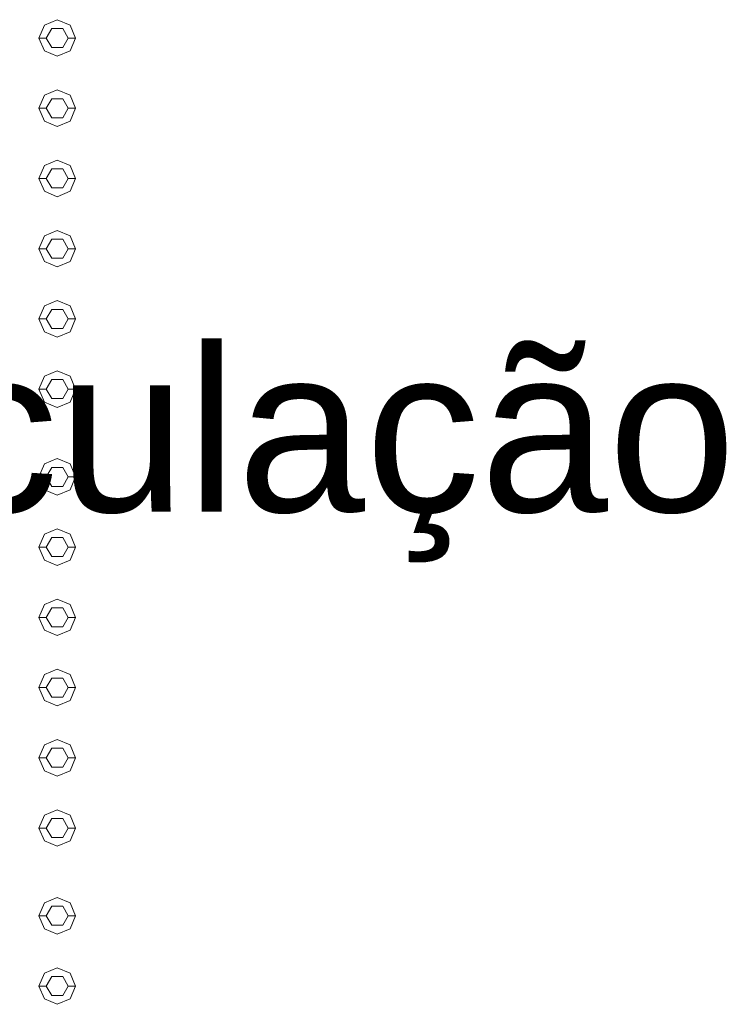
# Model space of a CAD drawing. Header units: millimetres. Extents: x 2 to 902, y -447 to 199.
# Tile 667 of 1056: x 25.376 to 26.355, y 165.75 to 167.096. Entities that reach past the tile are written whole.
import ezdxf

# ---------------------------------------------------------------- set-up
doc = ezdxf.new("R2010")
doc.units = ezdxf.units.MM
doc.header["$MEASUREMENT"] = 0
doc.linetypes.add('NULL', pattern=[0])
doc.layers.add('Ambiente-Textos', color=251, linetype='Continuous', lineweight=5)
doc.layers.add('IFC-Elemento construtivo genérico-Contorno', color=253, linetype='Continuous', lineweight=5)
doc.styles.add('Arial', font='arial.ttf')

msp = doc.modelspace()

# ---------------------------------------------------------------- linework, layer by layer
at = {"layer": 'IFC-Elemento construtivo genérico-Contorno', "color": 7, "lineweight": 5}
for p, q in [((25.4094, 167.0891), (25.4271, 167.0964)), ((25.4094, 167.0891), (25.4271, 167.0964)), ((25.4271, 167.0964), (25.4448, 167.0891)), ((25.4271, 167.0964), (25.4448, 167.0891)), ((25.4021, 167.0714), (25.4094, 167.0891)), ((25.4021, 167.0714), (25.4094, 167.0891)), ((25.4121, 167.0714), (25.4196, 167.0844)), ((25.4121, 167.0714), (25.4196, 167.0844)), ((25.4196, 167.0844), (25.4346, 167.0844)), ((25.4196, 167.0844), (25.4346, 167.0844)), ((25.4346, 167.0844), (25.4421, 167.0714)), ((25.4346, 167.0844), (25.4421, 167.0714)), ((25.4448, 167.0891), (25.4521, 167.0714)), ((25.4448, 167.0891), (25.4521, 167.0714)), ((25.4021, 167.0714), (25.4121, 167.0714)), ((25.4021, 167.0714), (25.4094, 167.0538)), ((25.4021, 167.0714), (25.4121, 167.0714)), ((25.4021, 167.0714), (25.4094, 167.0538)), ((25.4121, 167.0714), (25.4196, 167.0584)), ((25.4121, 167.0714), (25.4196, 167.0584)), ((25.4346, 167.0584), (25.4421, 167.0714)), ((25.4346, 167.0584), (25.4421, 167.0714)), ((25.4421, 167.0714), (25.4521, 167.0714)), ((25.4421, 167.0714), (25.4521, 167.0714)), ((25.4448, 167.0538), (25.4521, 167.0714)), ((25.4448, 167.0538), (25.4521, 167.0714)), ((25.4094, 167.0538), (25.4271, 167.0464)), ((25.4094, 167.0538), (25.4271, 167.0464)), ((25.4196, 167.0584), (25.4346, 167.0584)), ((25.4196, 167.0584), (25.4346, 167.0584)), ((25.4271, 167.0464), (25.4448, 167.0538)), ((25.4271, 167.0464), (25.4448, 167.0538)), ((25.4094, 166.9931), (25.4271, 167.0004)), ((25.4094, 166.9931), (25.4271, 167.0004)), ((25.4271, 167.0004), (25.4448, 166.9931)), ((25.4271, 167.0004), (25.4448, 166.9931)), ((25.4021, 166.9754), (25.4094, 166.9931)), ((25.4021, 166.9754), (25.4094, 166.9931)), ((25.4121, 166.9754), (25.4196, 166.9884)), ((25.4121, 166.9754), (25.4196, 166.9884)), ((25.4196, 166.9884), (25.4346, 166.9884)), ((25.4196, 166.9884), (25.4346, 166.9884)), ((25.4346, 166.9884), (25.4421, 166.9754)), ((25.4346, 166.9884), (25.4421, 166.9754)), ((25.4448, 166.9931), (25.4521, 166.9754)), ((25.4448, 166.9931), (25.4521, 166.9754)), ((25.4021, 166.9754), (25.4121, 166.9754)), ((25.4021, 166.9754), (25.4094, 166.9577)), ((25.4021, 166.9754), (25.4121, 166.9754)), ((25.4021, 166.9754), (25.4094, 166.9577)), ((25.4121, 166.9754), (25.4196, 166.9624)), ((25.4121, 166.9754), (25.4196, 166.9624)), ((25.4346, 166.9624), (25.4421, 166.9754)), ((25.4346, 166.9624), (25.4421, 166.9754)), ((25.4421, 166.9754), (25.4521, 166.9754)), ((25.4421, 166.9754), (25.4521, 166.9754)), ((25.4448, 166.9577), (25.4521, 166.9754)), ((25.4448, 166.9577), (25.4521, 166.9754)), ((25.4094, 166.9577), (25.4271, 166.9504)), ((25.4094, 166.9577), (25.4271, 166.9504)), ((25.4196, 166.9624), (25.4346, 166.9624)), ((25.4196, 166.9624), (25.4346, 166.9624)), ((25.4271, 166.9504), (25.4448, 166.9577)), ((25.4271, 166.9504), (25.4448, 166.9577)), ((25.4094, 166.8971), (25.4271, 166.9044)), ((25.4094, 166.8971), (25.4271, 166.9044)), ((25.4271, 166.9044), (25.4448, 166.8971)), ((25.4271, 166.9044), (25.4448, 166.8971)), ((25.4021, 166.8794), (25.4094, 166.8971)), ((25.4021, 166.8794), (25.4094, 166.8971)), ((25.4121, 166.8794), (25.4196, 166.8924)), ((25.4121, 166.8794), (25.4196, 166.8924)), ((25.4196, 166.8924), (25.4346, 166.8924)), ((25.4196, 166.8924), (25.4346, 166.8924)), ((25.4346, 166.8924), (25.4421, 166.8794)), ((25.4346, 166.8924), (25.4421, 166.8794)), ((25.4448, 166.8971), (25.4521, 166.8794)), ((25.4448, 166.8971), (25.4521, 166.8794)), ((25.4021, 166.8794), (25.4121, 166.8794)), ((25.4021, 166.8794), (25.4094, 166.8618)), ((25.4021, 166.8794), (25.4121, 166.8794)), ((25.4021, 166.8794), (25.4094, 166.8618)), ((25.4121, 166.8794), (25.4196, 166.8664)), ((25.4121, 166.8794), (25.4196, 166.8664)), ((25.4346, 166.8664), (25.4421, 166.8794)), ((25.4346, 166.8664), (25.4421, 166.8794)), ((25.4421, 166.8794), (25.4521, 166.8794)), ((25.4421, 166.8794), (25.4521, 166.8794)), ((25.4448, 166.8618), (25.4521, 166.8794)), ((25.4448, 166.8618), (25.4521, 166.8794)), ((25.4196, 166.8664), (25.4346, 166.8664)), ((25.4196, 166.8664), (25.4346, 166.8664)), ((25.4094, 166.8618), (25.4271, 166.8544)), ((25.4094, 166.8618), (25.4271, 166.8544)), ((25.4271, 166.8544), (25.4448, 166.8618)), ((25.4271, 166.8544), (25.4448, 166.8618)), ((25.4021, 166.7834), (25.4094, 166.8011)), ((25.4021, 166.7834), (25.4094, 166.8011)), ((25.4094, 166.8011), (25.4271, 166.8084)), ((25.4094, 166.8011), (25.4271, 166.8084)), ((25.4121, 166.7834), (25.4196, 166.7964)), ((25.4121, 166.7834), (25.4196, 166.7964)), ((25.4196, 166.7964), (25.4346, 166.7964)), ((25.4196, 166.7964), (25.4346, 166.7964)), ((25.4271, 166.8084), (25.4448, 166.8011)), ((25.4271, 166.8084), (25.4448, 166.8011)), ((25.4346, 166.7964), (25.4421, 166.7834)), ((25.4346, 166.7964), (25.4421, 166.7834)), ((25.4448, 166.8011), (25.4521, 166.7834)), ((25.4448, 166.8011), (25.4521, 166.7834)), ((25.4021, 166.7834), (25.4121, 166.7834)), ((25.4021, 166.7834), (25.4094, 166.7658)), ((25.4021, 166.7834), (25.4121, 166.7834)), ((25.4021, 166.7834), (25.4094, 166.7658)), ((25.4121, 166.7834), (25.4196, 166.7704)), ((25.4121, 166.7834), (25.4196, 166.7704)), ((25.4346, 166.7704), (25.4421, 166.7834)), ((25.4346, 166.7704), (25.4421, 166.7834)), ((25.4421, 166.7834), (25.4521, 166.7834)), ((25.4421, 166.7834), (25.4521, 166.7834)), ((25.4448, 166.7658), (25.4521, 166.7834)), ((25.4448, 166.7658), (25.4521, 166.7834)), ((25.4196, 166.7704), (25.4346, 166.7704)), ((25.4196, 166.7704), (25.4346, 166.7704)), ((25.4094, 166.7658), (25.4271, 166.7584)), ((25.4094, 166.7658), (25.4271, 166.7584)), ((25.4271, 166.7584), (25.4448, 166.7658)), ((25.4271, 166.7584), (25.4448, 166.7658)), ((25.4021, 166.6874), (25.4094, 166.7051)), ((25.4021, 166.6874), (25.4094, 166.7051)), ((25.4094, 166.7051), (25.4271, 166.7124)), ((25.4094, 166.7051), (25.4271, 166.7124)), ((25.4271, 166.7124), (25.4448, 166.7051)), ((25.4271, 166.7124), (25.4448, 166.7051)), ((25.4448, 166.7051), (25.4521, 166.6874)), ((25.4448, 166.7051), (25.4521, 166.6874)), ((25.4121, 166.6874), (25.4196, 166.7004)), ((25.4121, 166.6874), (25.4196, 166.7004)), ((25.4196, 166.7004), (25.4346, 166.7004)), ((25.4196, 166.7004), (25.4346, 166.7004)), ((25.4346, 166.7004), (25.4421, 166.6874)), ((25.4346, 166.7004), (25.4421, 166.6874)), ((25.4021, 166.6874), (25.4121, 166.6874)), ((25.4021, 166.6874), (25.4094, 166.6698)), ((25.4021, 166.6874), (25.4121, 166.6874)), ((25.4021, 166.6874), (25.4094, 166.6698)), ((25.4121, 166.6874), (25.4196, 166.6744)), ((25.4121, 166.6874), (25.4196, 166.6744)), ((25.4346, 166.6744), (25.4421, 166.6874)), ((25.4346, 166.6744), (25.4421, 166.6874)), ((25.4421, 166.6874), (25.4521, 166.6874)), ((25.4421, 166.6874), (25.4521, 166.6874)), ((25.4448, 166.6698), (25.4521, 166.6874)), ((25.4448, 166.6698), (25.4521, 166.6874)), ((25.4094, 166.6698), (25.4271, 166.6624)), ((25.4094, 166.6698), (25.4271, 166.6624)), ((25.4196, 166.6744), (25.4346, 166.6744)), ((25.4196, 166.6744), (25.4346, 166.6744)), ((25.4271, 166.6624), (25.4448, 166.6698)), ((25.4271, 166.6624), (25.4448, 166.6698)), ((25.4021, 166.5914), (25.4094, 166.6091)), ((25.4021, 166.5914), (25.4094, 166.6091)), ((25.4094, 166.6091), (25.4271, 166.6164)), ((25.4094, 166.6091), (25.4271, 166.6164)), ((25.4271, 166.6164), (25.4448, 166.6091)), ((25.4271, 166.6164), (25.4448, 166.6091)), ((25.4448, 166.6091), (25.4521, 166.5914)), ((25.4448, 166.6091), (25.4521, 166.5914)), ((25.4121, 166.5914), (25.4196, 166.6044)), ((25.4121, 166.5914), (25.4196, 166.6044)), ((25.4196, 166.6044), (25.4346, 166.6044)), ((25.4196, 166.6044), (25.4346, 166.6044)), ((25.4346, 166.6044), (25.4421, 166.5914)), ((25.4346, 166.6044), (25.4421, 166.5914)), ((25.4021, 166.5914), (25.4121, 166.5914)), ((25.4021, 166.5914), (25.4094, 166.5738)), ((25.4021, 166.5914), (25.4121, 166.5914)), ((25.4021, 166.5914), (25.4094, 166.5738)), ((25.4121, 166.5914), (25.4196, 166.5784)), ((25.4121, 166.5914), (25.4196, 166.5784)), ((25.4346, 166.5784), (25.4421, 166.5914)), ((25.4346, 166.5784), (25.4421, 166.5914)), ((25.4421, 166.5914), (25.4521, 166.5914)), ((25.4421, 166.5914), (25.4521, 166.5914)), ((25.4448, 166.5738), (25.4521, 166.5914)), ((25.4448, 166.5738), (25.4521, 166.5914)), ((25.4094, 166.5738), (25.4271, 166.5664)), ((25.4094, 166.5738), (25.4271, 166.5664)), ((25.4196, 166.5784), (25.4346, 166.5784)), ((25.4196, 166.5784), (25.4346, 166.5784)), ((25.4271, 166.5664), (25.4448, 166.5738)), ((25.4271, 166.5664), (25.4448, 166.5738)), ((25.4021, 166.4714), (25.4094, 166.4891)), ((25.4021, 166.4714), (25.4094, 166.4891)), ((25.4094, 166.4891), (25.4271, 166.4964)), ((25.4094, 166.4891), (25.4271, 166.4964)), ((25.4271, 166.4964), (25.4448, 166.4891)), ((25.4271, 166.4964), (25.4448, 166.4891)), ((25.4448, 166.4891), (25.4521, 166.4714)), ((25.4448, 166.4891), (25.4521, 166.4714)), ((25.4121, 166.4714), (25.4196, 166.4844)), ((25.4121, 166.4714), (25.4196, 166.4844)), ((25.4196, 166.4844), (25.4346, 166.4844)), ((25.4196, 166.4844), (25.4346, 166.4844)), ((25.4346, 166.4844), (25.4421, 166.4714)), ((25.4346, 166.4844), (25.4421, 166.4714)), ((25.4021, 166.4714), (25.4121, 166.4714)), ((25.4021, 166.4714), (25.4094, 166.4538)), ((25.4021, 166.4714), (25.4121, 166.4714)), ((25.4021, 166.4714), (25.4094, 166.4538)), ((25.4121, 166.4714), (25.4196, 166.4584)), ((25.4121, 166.4714), (25.4196, 166.4584)), ((25.4346, 166.4584), (25.4421, 166.4714)), ((25.4346, 166.4584), (25.4421, 166.4714)), ((25.4421, 166.4714), (25.4521, 166.4714)), ((25.4421, 166.4714), (25.4521, 166.4714)), ((25.4448, 166.4538), (25.4521, 166.4714)), ((25.4448, 166.4538), (25.4521, 166.4714)), ((25.4094, 166.4538), (25.4271, 166.4464)), ((25.4094, 166.4538), (25.4271, 166.4464)), ((25.4196, 166.4584), (25.4346, 166.4584)), ((25.4196, 166.4584), (25.4346, 166.4584)), ((25.4271, 166.4464), (25.4448, 166.4538)), ((25.4271, 166.4464), (25.4448, 166.4538)), ((25.4021, 166.3754), (25.4094, 166.3931)), ((25.4021, 166.3754), (25.4094, 166.3931)), ((25.4094, 166.3931), (25.4271, 166.4004)), ((25.4094, 166.3931), (25.4271, 166.4004)), ((25.4271, 166.4004), (25.4448, 166.3931)), ((25.4271, 166.4004), (25.4448, 166.3931)), ((25.4448, 166.3931), (25.4521, 166.3754)), ((25.4448, 166.3931), (25.4521, 166.3754)), ((25.4121, 166.3754), (25.4196, 166.3884)), ((25.4121, 166.3754), (25.4196, 166.3884)), ((25.4196, 166.3884), (25.4346, 166.3884)), ((25.4196, 166.3884), (25.4346, 166.3884)), ((25.4346, 166.3884), (25.4421, 166.3754)), ((25.4346, 166.3884), (25.4421, 166.3754)), ((25.4021, 166.3754), (25.4121, 166.3754)), ((25.4021, 166.3754), (25.4094, 166.3577)), ((25.4021, 166.3754), (25.4121, 166.3754)), ((25.4021, 166.3754), (25.4094, 166.3577)), ((25.4121, 166.3754), (25.4196, 166.3624)), ((25.4121, 166.3754), (25.4196, 166.3624)), ((25.4346, 166.3624), (25.4421, 166.3754)), ((25.4346, 166.3624), (25.4421, 166.3754)), ((25.4421, 166.3754), (25.4521, 166.3754)), ((25.4421, 166.3754), (25.4521, 166.3754)), ((25.4448, 166.3577), (25.4521, 166.3754)), ((25.4448, 166.3577), (25.4521, 166.3754)), ((25.4094, 166.3577), (25.4271, 166.3504)), ((25.4094, 166.3577), (25.4271, 166.3504)), ((25.4196, 166.3624), (25.4346, 166.3624)), ((25.4196, 166.3624), (25.4346, 166.3624)), ((25.4271, 166.3504), (25.4448, 166.3577)), ((25.4271, 166.3504), (25.4448, 166.3577)), ((25.4094, 166.2971), (25.4271, 166.3044)), ((25.4094, 166.2971), (25.4271, 166.3044)), ((25.4271, 166.3044), (25.4448, 166.2971)), ((25.4271, 166.3044), (25.4448, 166.2971)), ((25.4021, 166.2794), (25.4094, 166.2971)), ((25.4021, 166.2794), (25.4094, 166.2971)), ((25.4121, 166.2794), (25.4196, 166.2924)), ((25.4121, 166.2794), (25.4196, 166.2924)), ((25.4196, 166.2924), (25.4346, 166.2924)), ((25.4196, 166.2924), (25.4346, 166.2924)), ((25.4346, 166.2924), (25.4421, 166.2794)), ((25.4346, 166.2924), (25.4421, 166.2794)), ((25.4448, 166.2971), (25.4521, 166.2794)), ((25.4448, 166.2971), (25.4521, 166.2794)), ((25.4021, 166.2794), (25.4121, 166.2794)), ((25.4021, 166.2794), (25.4094, 166.2618)), ((25.4021, 166.2794), (25.4121, 166.2794)), ((25.4021, 166.2794), (25.4094, 166.2618)), ((25.4121, 166.2794), (25.4196, 166.2664)), ((25.4121, 166.2794), (25.4196, 166.2664)), ((25.4346, 166.2664), (25.4421, 166.2794)), ((25.4346, 166.2664), (25.4421, 166.2794)), ((25.4421, 166.2794), (25.4521, 166.2794)), ((25.4421, 166.2794), (25.4521, 166.2794)), ((25.4448, 166.2618), (25.4521, 166.2794)), ((25.4448, 166.2618), (25.4521, 166.2794)), ((25.4094, 166.2618), (25.4271, 166.2544)), ((25.4094, 166.2618), (25.4271, 166.2544)), ((25.4196, 166.2664), (25.4346, 166.2664)), ((25.4196, 166.2664), (25.4346, 166.2664)), ((25.4271, 166.2544), (25.4448, 166.2618)), ((25.4271, 166.2544), (25.4448, 166.2618)), ((25.4094, 166.2011), (25.4271, 166.2084)), ((25.4094, 166.2011), (25.4271, 166.2084)), ((25.4271, 166.2084), (25.4448, 166.2011)), ((25.4271, 166.2084), (25.4448, 166.2011)), ((25.4021, 166.1834), (25.4094, 166.2011)), ((25.4021, 166.1834), (25.4094, 166.2011)), ((25.4121, 166.1834), (25.4196, 166.1964)), ((25.4121, 166.1834), (25.4196, 166.1964)), ((25.4196, 166.1964), (25.4346, 166.1964)), ((25.4196, 166.1964), (25.4346, 166.1964)), ((25.4346, 166.1964), (25.4421, 166.1834)), ((25.4346, 166.1964), (25.4421, 166.1834)), ((25.4448, 166.2011), (25.4521, 166.1834)), ((25.4448, 166.2011), (25.4521, 166.1834)), ((25.4021, 166.1834), (25.4121, 166.1834)), ((25.4021, 166.1834), (25.4094, 166.1658)), ((25.4021, 166.1834), (25.4121, 166.1834)), ((25.4021, 166.1834), (25.4094, 166.1658)), ((25.4121, 166.1834), (25.4196, 166.1704)), ((25.4121, 166.1834), (25.4196, 166.1704)), ((25.4346, 166.1704), (25.4421, 166.1834)), ((25.4346, 166.1704), (25.4421, 166.1834)), ((25.4421, 166.1834), (25.4521, 166.1834)), ((25.4421, 166.1834), (25.4521, 166.1834)), ((25.4448, 166.1658), (25.4521, 166.1834)), ((25.4448, 166.1658), (25.4521, 166.1834)), ((25.4094, 166.1658), (25.4271, 166.1584)), ((25.4094, 166.1658), (25.4271, 166.1584)), ((25.4196, 166.1704), (25.4346, 166.1704)), ((25.4196, 166.1704), (25.4346, 166.1704)), ((25.4271, 166.1584), (25.4448, 166.1658)), ((25.4271, 166.1584), (25.4448, 166.1658)), ((25.4094, 166.1051), (25.4271, 166.1124)), ((25.4094, 166.1051), (25.4271, 166.1124)), ((25.4271, 166.1124), (25.4448, 166.1051)), ((25.4271, 166.1124), (25.4448, 166.1051)), ((25.4021, 166.0874), (25.4094, 166.1051)), ((25.4021, 166.0874), (25.4094, 166.1051)), ((25.4121, 166.0874), (25.4196, 166.1004)), ((25.4121, 166.0874), (25.4196, 166.1004)), ((25.4196, 166.1004), (25.4346, 166.1004)), ((25.4196, 166.1004), (25.4346, 166.1004)), ((25.4346, 166.1004), (25.4421, 166.0874)), ((25.4346, 166.1004), (25.4421, 166.0874)), ((25.4448, 166.1051), (25.4521, 166.0874)), ((25.4448, 166.1051), (25.4521, 166.0874)), ((25.4021, 166.0874), (25.4121, 166.0874)), ((25.4021, 166.0874), (25.4094, 166.0698)), ((25.4021, 166.0874), (25.4121, 166.0874)), ((25.4021, 166.0874), (25.4094, 166.0698)), ((25.4121, 166.0874), (25.4196, 166.0744)), ((25.4121, 166.0874), (25.4196, 166.0744)), ((25.4346, 166.0744), (25.4421, 166.0874)), ((25.4346, 166.0744), (25.4421, 166.0874)), ((25.4421, 166.0874), (25.4521, 166.0874)), ((25.4421, 166.0874), (25.4521, 166.0874)), ((25.4448, 166.0698), (25.4521, 166.0874)), ((25.4448, 166.0698), (25.4521, 166.0874)), ((25.4094, 166.0698), (25.4271, 166.0624)), ((25.4094, 166.0698), (25.4271, 166.0624)), ((25.4196, 166.0744), (25.4346, 166.0744)), ((25.4196, 166.0744), (25.4346, 166.0744)), ((25.4271, 166.0624), (25.4448, 166.0698)), ((25.4271, 166.0624), (25.4448, 166.0698)), ((25.4094, 166.0091), (25.4271, 166.0164)), ((25.4094, 166.0091), (25.4271, 166.0164)), ((25.4271, 166.0164), (25.4448, 166.0091)), ((25.4271, 166.0164), (25.4448, 166.0091)), ((25.4021, 165.9914), (25.4094, 166.0091)), ((25.4021, 165.9914), (25.4094, 166.0091)), ((25.4121, 165.9914), (25.4196, 166.0044)), ((25.4121, 165.9914), (25.4196, 166.0044)), ((25.4196, 166.0044), (25.4346, 166.0044)), ((25.4196, 166.0044), (25.4346, 166.0044)), ((25.4346, 166.0044), (25.4421, 165.9914)), ((25.4346, 166.0044), (25.4421, 165.9914)), ((25.4448, 166.0091), (25.4521, 165.9914)), ((25.4448, 166.0091), (25.4521, 165.9914)), ((25.4021, 165.9914), (25.4121, 165.9914)), ((25.4021, 165.9914), (25.4094, 165.9738)), ((25.4021, 165.9914), (25.4121, 165.9914)), ((25.4021, 165.9914), (25.4094, 165.9738)), ((25.4121, 165.9914), (25.4196, 165.9784)), ((25.4121, 165.9914), (25.4196, 165.9784)), ((25.4346, 165.9784), (25.4421, 165.9914)), ((25.4346, 165.9784), (25.4421, 165.9914)), ((25.4421, 165.9914), (25.4521, 165.9914)), ((25.4421, 165.9914), (25.4521, 165.9914)), ((25.4448, 165.9738), (25.4521, 165.9914)), ((25.4448, 165.9738), (25.4521, 165.9914)), ((25.4196, 165.9784), (25.4346, 165.9784)), ((25.4196, 165.9784), (25.4346, 165.9784)), ((25.4094, 165.9738), (25.4271, 165.9664)), ((25.4094, 165.9738), (25.4271, 165.9664)), ((25.4271, 165.9664), (25.4448, 165.9738)), ((25.4271, 165.9664), (25.4448, 165.9738)), ((25.4094, 165.8891), (25.4271, 165.8964)), ((25.4094, 165.8891), (25.4271, 165.8964)), ((25.4271, 165.8964), (25.4448, 165.8891)), ((25.4271, 165.8964), (25.4448, 165.8891)), ((25.4021, 165.8714), (25.4094, 165.8891)), ((25.4021, 165.8714), (25.4094, 165.8891)), ((25.4121, 165.8714), (25.4196, 165.8844)), ((25.4121, 165.8714), (25.4196, 165.8844)), ((25.4196, 165.8844), (25.4346, 165.8844)), ((25.4196, 165.8844), (25.4346, 165.8844)), ((25.4346, 165.8844), (25.4421, 165.8714)), ((25.4346, 165.8844), (25.4421, 165.8714)), ((25.4448, 165.8891), (25.4521, 165.8714)), ((25.4448, 165.8891), (25.4521, 165.8714)), ((25.4021, 165.8714), (25.4121, 165.8714)), ((25.4021, 165.8714), (25.4094, 165.8538)), ((25.4021, 165.8714), (25.4121, 165.8714)), ((25.4021, 165.8714), (25.4094, 165.8538)), ((25.4121, 165.8714), (25.4196, 165.8584)), ((25.4121, 165.8714), (25.4196, 165.8584)), ((25.4346, 165.8584), (25.4421, 165.8714)), ((25.4346, 165.8584), (25.4421, 165.8714)), ((25.4421, 165.8714), (25.4521, 165.8714)), ((25.4421, 165.8714), (25.4521, 165.8714)), ((25.4448, 165.8538), (25.4521, 165.8714)), ((25.4448, 165.8538), (25.4521, 165.8714)), ((25.4094, 165.8538), (25.4271, 165.8464)), ((25.4094, 165.8538), (25.4271, 165.8464)), ((25.4196, 165.8584), (25.4346, 165.8584)), ((25.4196, 165.8584), (25.4346, 165.8584)), ((25.4271, 165.8464), (25.4448, 165.8538)), ((25.4271, 165.8464), (25.4448, 165.8538)), ((25.4094, 165.7931), (25.4271, 165.8004)), ((25.4094, 165.7931), (25.4271, 165.8004)), ((25.4271, 165.8004), (25.4448, 165.7931)), ((25.4271, 165.8004), (25.4448, 165.7931)), ((25.4021, 165.7754), (25.4094, 165.7931)), ((25.4021, 165.7754), (25.4094, 165.7931)), ((25.4121, 165.7754), (25.4196, 165.7884)), ((25.4121, 165.7754), (25.4196, 165.7884)), ((25.4196, 165.7884), (25.4346, 165.7884)), ((25.4196, 165.7884), (25.4346, 165.7884)), ((25.4346, 165.7884), (25.4421, 165.7754)), ((25.4346, 165.7884), (25.4421, 165.7754)), ((25.4448, 165.7931), (25.4521, 165.7754)), ((25.4448, 165.7931), (25.4521, 165.7754)), ((25.4021, 165.7754), (25.4121, 165.7754)), ((25.4021, 165.7754), (25.4094, 165.7577)), ((25.4021, 165.7754), (25.4121, 165.7754)), ((25.4021, 165.7754), (25.4094, 165.7577)), ((25.4121, 165.7754), (25.4196, 165.7624)), ((25.4121, 165.7754), (25.4196, 165.7624)), ((25.4346, 165.7624), (25.4421, 165.7754)), ((25.4346, 165.7624), (25.4421, 165.7754)), ((25.4421, 165.7754), (25.4521, 165.7754)), ((25.4421, 165.7754), (25.4521, 165.7754)), ((25.4448, 165.7577), (25.4521, 165.7754)), ((25.4448, 165.7577), (25.4521, 165.7754)), ((25.4196, 165.7624), (25.4346, 165.7624)), ((25.4196, 165.7624), (25.4346, 165.7624)), ((25.4094, 165.7577), (25.4271, 165.7504)), ((25.4094, 165.7577), (25.4271, 165.7504)), ((25.4271, 165.7504), (25.4448, 165.7577)), ((25.4271, 165.7504), (25.4448, 165.7577))]:
    msp.add_line(p, q, dxfattribs=at)

# ---------------------------------------------------------------- texts
at = {"layer": 'Ambiente-Textos', "color": 7, "linetype": 'NULL', "lineweight": 5, "insert": (25.6121, 166.3544), "char_height": 0.225, "width": 3.029588, "attachment_point": 8, "line_spacing_factor": 0.9, "style": 'Arial'}
msp.add_mtext('Circulação', dxfattribs=at)

doc.saveas('drawing.dxf')
